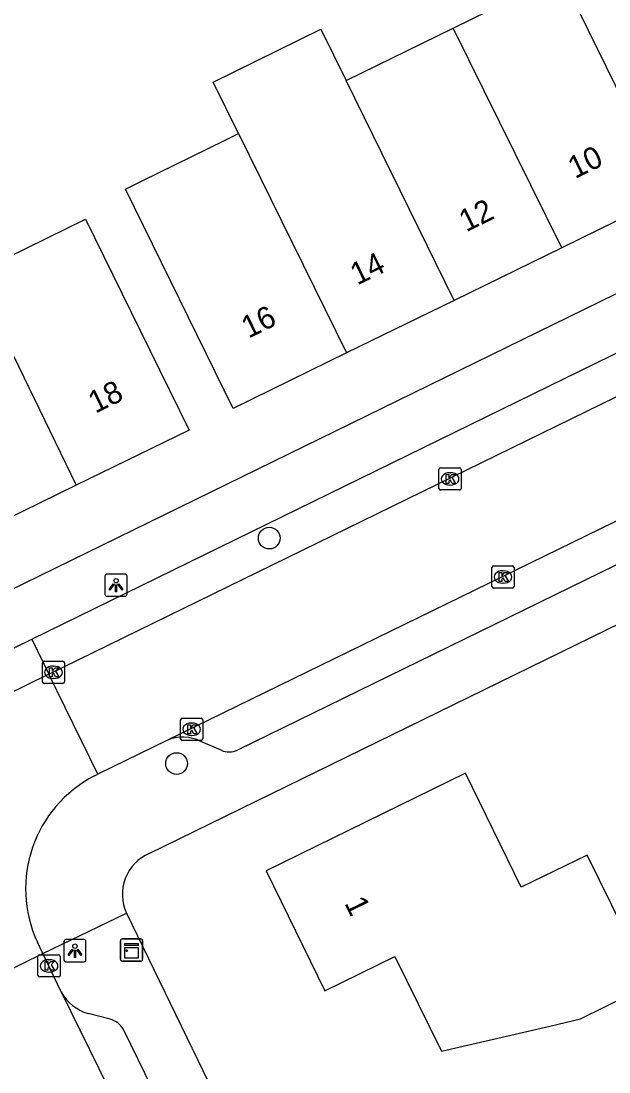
# Model space of a CAD drawing. Extents: x 160457 to 162082, y 388340 to 389736.
# Drawn here: x 161598.77 to 161625.27, y 388554.26 to 388601.65 of the extents above; entities that cross this region are included whole.
import ezdxf

# ---------------------------------------------------------------- set-up
doc = ezdxf.new("R2010")
doc.units = 0
for name, color, linetype in [('IMGEO_Boom', 7, 'Continuous'), ('IMGEO_Kast', 7, 'Continuous'), ('IMGEO_Kolk', 7, 'Continuous'), ('IMGEO_Lichtpunt', 7, 'Continuous'), ('IMGEO_Pand', 7, 'Continuous'), ('IMGEO_Pand_nummerreeks', 7, 'Continuous'), ('IMGEO_Parkeervlak_open', 7, 'Continuous'), ('IMGEO_Rijbaan_lokaal_open', 7, 'Continuous'), ('IMGEO_Voetpad_open', 7, 'Continuous')]:
    doc.layers.add(name, color=color, linetype=linetype)

msp = doc.modelspace()

# ---------------------------------------------------------------- linework, layer by layer
at = {"layer": 'IMGEO_Boom'}
for centre in [(161609.955, 388578.331), (161605.779, 388568.165)]:
    msp.add_circle(centre, 0.489, dxfattribs=at)
at = {"layer": 'IMGEO_Kast'}
for p, q in [((161603.324, 388560.257), (161604.165, 388560.257)), ((161604.165, 388560.257), (161603.324, 388560.257)), ((161603.249, 388559.332), (161603.249, 388560.173)), ((161603.249, 388560.173), (161603.249, 388559.332)), ((161604.249, 388560.182), (161604.249, 388559.341)), ((161604.249, 388559.341), (161604.249, 388560.182)), ((161604.174, 388559.257), (161603.333, 388559.257)), ((161603.333, 388559.257), (161604.174, 388559.257))]:
    msp.add_line(p, q, dxfattribs=at)
for points in [[(161603.444, 388560.047), (161604.044, 388560.047), (161604.044, 388559.962), (161603.444, 388559.962), (161603.444, 388560.047)], [(161603.444, 388559.872), (161604.044, 388559.872), (161604.044, 388559.383), (161603.444, 388559.383), (161603.444, 388559.872)]]:
    msp.add_lwpolyline(points, dxfattribs=at)
msp.add_circle((161603.528, 388559.721), 0.0377, dxfattribs=at)
for centre, start, end in [((161603.327, 388560.179), 92.4484, 184.2845), ((161603.327, 388560.179), 92.4484, 184.2845), ((161604.171, 388560.179), 2.4484, 94.2845), ((161604.171, 388560.179), 2.4484, 94.2845), ((161603.327, 388559.335), 182.4484, 274.2845), ((161603.327, 388559.335), 182.4484, 274.2845), ((161604.171, 388559.335), 272.4484, 4.2845), ((161604.171, 388559.335), 272.4484, 4.2845)]:
    msp.add_arc(centre, 0.0779, start, end, dxfattribs=at)
at = {"layer": 'IMGEO_Kolk'}
for p, q in [((161617.603, 388580.575), (161617.603, 388581.427)), ((161617.678, 388581.501), (161618.53, 388581.501)), ((161618.091, 388581.281), (161618.116, 388581.281)), ((161618.604, 388581.427), (161618.604, 388580.575)), ((161618.114, 388580.721), (161618.089, 388580.721)), ((161618.53, 388580.501), (161617.678, 388580.501)), ((161619.99, 388576.152), (161619.99, 388577.004)), ((161620.065, 388577.078), (161620.917, 388577.078)), ((161620.478, 388576.858), (161620.503, 388576.858)), ((161620.991, 388577.004), (161620.991, 388576.152)), ((161620.501, 388576.298), (161620.476, 388576.298)), ((161620.917, 388576.078), (161620.065, 388576.078)), ((161599.728, 388571.853), (161599.728, 388572.705)), ((161599.803, 388572.779), (161600.655, 388572.779)), ((161600.216, 388572.559), (161600.241, 388572.559)), ((161600.729, 388572.705), (161600.729, 388571.853)), ((161600.655, 388571.779), (161599.803, 388571.779)), ((161600.239, 388571.999), (161600.214, 388571.999)), ((161605.958, 388569.284), (161605.958, 388570.136)), ((161606.033, 388570.21), (161606.885, 388570.21)), ((161606.959, 388570.136), (161606.959, 388569.284)), ((161606.446, 388569.99), (161606.471, 388569.99)), ((161606.885, 388569.21), (161606.033, 388569.21)), ((161606.469, 388569.43), (161606.444, 388569.43)), ((161599.53, 388558.614), (161599.53, 388559.466)), ((161599.605, 388559.54), (161600.457, 388559.54)), ((161600.018, 388559.32), (161600.043, 388559.32)), ((161600.531, 388559.466), (161600.531, 388558.614)), ((161600.457, 388558.54), (161599.605, 388558.54)), ((161600.041, 388558.76), (161600.016, 388558.76))]:
    msp.add_line(p, q, dxfattribs=at)
for points in [[(161617.603, 388580.575), (161617.603, 388581.427)], [(161617.678, 388581.501), (161618.53, 388581.501)], [(161617.924, 388581.201), (161618.047, 388581.201), (161618.047, 388581.05), (161618.177, 388581.201), (161618.341, 388581.201), (161618.195, 388581.05), (161618.348, 388580.801), (161618.196, 388580.801), (161618.111, 388580.965), (161618.047, 388580.898), (161618.047, 388580.801), (161617.924, 388580.801), (161617.924, 388581.201)], [(161618.604, 388581.427), (161618.604, 388580.575)], [(161618.53, 388580.501), (161617.678, 388580.501)], [(161619.99, 388576.152), (161619.99, 388577.004)], [(161620.065, 388577.078), (161620.917, 388577.078)], [(161620.311, 388576.778), (161620.434, 388576.778), (161620.434, 388576.627), (161620.564, 388576.778), (161620.728, 388576.778), (161620.582, 388576.627), (161620.735, 388576.378), (161620.583, 388576.378), (161620.498, 388576.542), (161620.434, 388576.475), (161620.434, 388576.378), (161620.311, 388576.378), (161620.311, 388576.778)], [(161620.991, 388577.004), (161620.991, 388576.152)], [(161620.917, 388576.078), (161620.065, 388576.078)], [(161599.728, 388571.853), (161599.728, 388572.705)], [(161599.803, 388572.779), (161600.655, 388572.779)], [(161600.729, 388572.705), (161600.729, 388571.853)], [(161600.049, 388572.479), (161600.172, 388572.479), (161600.172, 388572.328), (161600.302, 388572.479), (161600.466, 388572.479), (161600.32, 388572.328), (161600.473, 388572.079), (161600.321, 388572.079), (161600.236, 388572.243), (161600.172, 388572.176), (161600.172, 388572.079), (161600.049, 388572.079), (161600.049, 388572.479)], [(161600.655, 388571.779), (161599.803, 388571.779)], [(161605.958, 388569.284), (161605.958, 388570.136)], [(161606.033, 388570.21), (161606.885, 388570.21)], [(161606.959, 388570.136), (161606.959, 388569.284)], [(161606.279, 388569.91), (161606.402, 388569.91), (161606.402, 388569.759), (161606.532, 388569.91), (161606.696, 388569.91), (161606.55, 388569.759), (161606.703, 388569.51), (161606.551, 388569.51), (161606.466, 388569.674), (161606.402, 388569.607), (161606.402, 388569.51), (161606.279, 388569.51), (161606.279, 388569.91)], [(161606.885, 388569.21), (161606.033, 388569.21)], [(161599.53, 388558.614), (161599.53, 388559.466)], [(161599.605, 388559.54), (161600.457, 388559.54)], [(161599.851, 388559.24), (161599.974, 388559.24), (161599.974, 388559.089), (161600.104, 388559.24), (161600.268, 388559.24), (161600.122, 388559.089), (161600.275, 388558.84), (161600.123, 388558.84), (161600.038, 388559.004), (161599.974, 388558.937), (161599.974, 388558.84), (161599.851, 388558.84), (161599.851, 388559.24)], [(161600.531, 388559.466), (161600.531, 388558.614)], [(161600.457, 388558.54), (161599.605, 388558.54)]]:
    msp.add_lwpolyline(points, dxfattribs=at)
for centre, start, end in [((161617.68, 388581.425), 91.552, 178.448), ((161617.68, 388581.425), 91.552, 178.448), ((161618.528, 388581.425), 1.552, 88.448), ((161618.528, 388581.425), 1.552, 88.448), ((161617.68, 388580.577), 181.552, 268.448), ((161617.68, 388580.577), 181.552, 268.448), ((161618.528, 388580.577), 271.552, 358.448), ((161618.528, 388580.577), 271.552, 358.448), ((161620.067, 388577.002), 91.552, 178.448), ((161620.067, 388577.002), 91.552, 178.448), ((161620.915, 388577.002), 1.552, 88.448), ((161620.915, 388577.002), 1.552, 88.448), ((161620.067, 388576.154), 181.552, 268.448), ((161620.067, 388576.154), 181.552, 268.448), ((161620.915, 388576.154), 271.552, 358.448), ((161620.915, 388576.154), 271.552, 358.448), ((161599.805, 388572.703), 91.552, 178.448), ((161599.805, 388572.703), 91.552, 178.448), ((161600.653, 388572.703), 1.552, 88.448), ((161600.653, 388572.703), 1.552, 88.448), ((161599.805, 388571.855), 181.552, 268.448), ((161599.805, 388571.855), 181.552, 268.448), ((161600.653, 388571.855), 271.552, 358.448), ((161600.653, 388571.855), 271.552, 358.448), ((161606.035, 388570.134), 91.552, 178.448), ((161606.035, 388570.134), 91.552, 178.448), ((161606.883, 388570.134), 1.552, 88.448), ((161606.883, 388570.134), 1.552, 88.448), ((161606.035, 388569.286), 181.552, 268.448), ((161606.035, 388569.286), 181.552, 268.448), ((161606.883, 388569.286), 271.552, 358.448), ((161606.883, 388569.286), 271.552, 358.448), ((161599.607, 388559.464), 91.552, 178.448), ((161599.607, 388559.464), 91.552, 178.448), ((161600.455, 388559.464), 1.552, 88.448), ((161600.455, 388559.464), 1.552, 88.448), ((161599.607, 388558.616), 181.552, 268.448), ((161599.607, 388558.616), 181.552, 268.448), ((161600.455, 388558.616), 271.552, 358.448), ((161600.455, 388558.616), 271.552, 358.448)]:
    msp.add_arc(centre, 0.0765, start, end, dxfattribs=at)
for centre, major_axis, ratio, start_param, end_param in [((161618.09, 388581.001), (-0.387, 0.002), 0.722429, 4.712389, 7.853982), ((161618.115, 388581.001), (-0.39, 0.002), 0.717154, 1.570796, 4.712389), ((161620.477, 388576.578), (-0.387, 0.002), 0.722429, 4.712389, 7.853982), ((161620.502, 388576.578), (-0.39, 0.002), 0.717154, 1.570796, 4.712389), ((161600.215, 388572.279), (-0.387, 0.002), 0.722429, 4.712389, 7.853982), ((161600.24, 388572.279), (-0.39, 0.002), 0.717154, 1.570796, 4.712389), ((161606.445, 388569.71), (-0.387, 0.002), 0.722429, 4.712389, 7.853982), ((161606.47, 388569.71), (-0.39, 0.002), 0.717154, 1.570796, 4.712389), ((161600.017, 388559.04), (-0.387, 0.002), 0.722429, 4.712389, 7.853982), ((161600.042, 388559.04), (-0.39, 0.002), 0.717154, 1.570796, 4.712389)]:
    msp.add_ellipse(centre, major_axis=major_axis, ratio=ratio, start_param=start_param, end_param=end_param, dxfattribs=at)
at = {"layer": 'IMGEO_Lichtpunt'}
for p, q in [((161602.55, 388576.611), (161602.55, 388575.804)), ((161602.55, 388576.611), (161602.55, 388575.804)), ((161603.452, 388576.706), (161602.644, 388576.706)), ((161603.452, 388576.706), (161602.644, 388576.706)), ((161603.546, 388575.804), (161603.546, 388576.611)), ((161603.546, 388575.804), (161603.546, 388576.611)), ((161602.644, 388575.71), (161603.452, 388575.71)), ((161602.644, 388575.71), (161603.452, 388575.71)), ((161601.6, 388560.226), (161600.792, 388560.226)), ((161601.6, 388560.226), (161600.792, 388560.226)), ((161600.698, 388560.131), (161600.698, 388559.324)), ((161600.698, 388560.131), (161600.698, 388559.324)), ((161601.694, 388559.324), (161601.694, 388560.131)), ((161601.694, 388559.324), (161601.694, 388560.131)), ((161600.792, 388559.23), (161601.6, 388559.23)), ((161600.792, 388559.23), (161601.6, 388559.23))]:
    msp.add_line(p, q, dxfattribs=at)
for points in [[(161602.924, 388576.275), (161602.963, 388576.247), (161602.775, 388575.985), (161602.737, 388576.012), (161602.924, 388576.275)], [(161603.026, 388576.227), (161603.073, 388576.227), (161603.073, 388575.905), (161603.026, 388575.905), (161603.026, 388576.227)], [(161603.136, 388576.247), (161603.174, 388576.274), (161603.361, 388576.012), (161603.322, 388575.984), (161603.136, 388576.247)], [(161601.072, 388559.795), (161601.111, 388559.767), (161600.923, 388559.505), (161600.885, 388559.532), (161601.072, 388559.795)], [(161601.174, 388559.747), (161601.221, 388559.747), (161601.221, 388559.425), (161601.174, 388559.425), (161601.174, 388559.747)], [(161601.284, 388559.767), (161601.322, 388559.794), (161601.509, 388559.532), (161601.47, 388559.504), (161601.284, 388559.767)]]:
    msp.add_lwpolyline(points, dxfattribs=at)
for centre in [(161603.049, 388576.409), (161601.197, 388559.929)]:
    msp.add_circle(centre, 0.0994, dxfattribs=at)
for centre, start, end in [((161602.644, 388576.611), 90, 180), ((161602.644, 388576.611), 90, 180), ((161603.452, 388576.611), 0, 90), ((161603.452, 388576.611), 0, 90), ((161602.644, 388575.804), 180, 270), ((161602.644, 388575.804), 180, 270), ((161603.452, 388575.804), 270, 0), ((161603.452, 388575.804), 270, 360), ((161600.792, 388560.131), 90, 180), ((161600.792, 388560.131), 90, 180), ((161601.6, 388560.131), 0, 90), ((161601.6, 388560.131), 0, 90), ((161600.792, 388559.324), 180, 270), ((161600.792, 388559.324), 180, 270), ((161601.6, 388559.324), 270, 0), ((161601.6, 388559.324), 270, 360)]:
    msp.add_arc(centre, 0.0946, start, end, dxfattribs=at)
at = {"layer": 'IMGEO_Pand'}
for points in [[(161618.241, 388601.335), (161623.113, 388603.732)], [(161623.113, 388603.732), (161627.984, 388593.794)], [(161608.569, 388596.575), (161607.427, 388598.895), (161612.279, 388601.282), (161613.418, 388598.962)], [(161613.418, 388598.962), (161618.241, 388601.335)], [(161623.136, 388591.423), (161618.241, 388601.335)], [(161618.289, 388589.052), (161613.418, 388598.962)], [(161613.44, 388586.68), (161608.33, 388584.18), (161603.472, 388594.071), (161604.221, 388594.439), (161607.96, 388596.276), (161608.569, 388596.575)], [(161608.569, 388596.575), (161613.44, 388586.68)], [(161627.984, 388593.794), (161623.136, 388591.423)], [(161597.689, 388588.045), (161598.345, 388588.363), (161597.281, 388590.562), (161601.669, 388592.716), (161604.136, 388587.689), (161606.34, 388583.2), (161601.252, 388580.712)], [(161623.136, 388591.423), (161618.289, 388589.052)], [(161618.289, 388589.052), (161613.44, 388586.68)], [(161597.689, 388588.045), (161601.252, 388580.712)], [(161601.252, 388580.712), (161596.404, 388578.342)], [(161626.497, 388559.555), (161624.279, 388564.036), (161621.305, 388562.585), (161618.798, 388567.724), (161609.813, 388563.322), (161612.463, 388557.913), (161615.608, 388559.469), (161617.724, 388555.191), (161622.594, 388556.325), (161623.985, 388556.649), (161627.158, 388558.219), (161626.497, 388559.555)]]:
    msp.add_lwpolyline(points, dxfattribs=at)
at = {"layer": 'IMGEO_Parkeervlak_open'}
msp.add_lwpolyline([(161599.248, 388573.77), (161600.022, 388572.189)], dxfattribs=at)
at = {"layer": 'IMGEO_Rijbaan_lokaal_open'}
for points in [[(161600.022, 388572.189), (161649.799, 388596.545)], [(161651.975, 388591.982), (161605.335, 388569.203)], [(161600.022, 388572.189), (161593.136, 388568.82), (161584.154, 388564.432)], [(161602.228, 388567.683), (161600.022, 388572.189)], [(161605.335, 388569.203), (161602.228, 388567.683)], [(161602.076, 388567.609), (161602.228, 388567.683)], [(161599.749, 388559.595), (161599.502, 388560.109)], [(161595.15, 388557.346), (161599.749, 388559.595)], [(161600.578, 388557.865), (161599.749, 388559.595)], [(161600.578, 388557.865), (161603.112, 388552.693), (161603.196, 388552.53)]]:
    msp.add_lwpolyline(points, dxfattribs=at)
msp.add_arc((161604.709, 388562.514), 5.735, 117.3275, 204.7881, dxfattribs=at)
at = {"layer": 'IMGEO_Voetpad_open'}
for points in [[(161573.229, 388563.742), (161591.879, 388572.856), (161648.726, 388600.68)], [(161599.248, 388573.77), (161646.568, 388596.931)], [(161650.032, 388589.079), (161608.526, 388568.773)], [(161604.547, 388564.115), (161654.641, 388588.619)], [(161583.38, 388566.01), (161592.343, 388570.391), (161599.248, 388573.77)], [(161607.784, 388568.763), (161606.877, 388569.162)], [(161599.749, 388559.595), (161603.514, 388561.416)], [(161603.514, 388561.416), (161607.459, 388553.306)], [(161602.778, 388556.634), (161601.795, 388556.892)], [(161604.698, 388553.491), (161603.381, 388556.171)]]:
    msp.add_lwpolyline(points, dxfattribs=at)
for centre, radius, start, end in [((161606.063, 388567.556), 1.8, 63.1112, 113.8427), ((161608.144, 388569.577), 0.89, 246.1404, 295.4039), ((161605.365, 388562.255), 2.032, 113.7334, 204.3794), ((161602.366, 388558.854), 2.043, 208.9408, 253.774), ((161602.573, 388555.742), 0.915, 27.9318, 77.0321)]:
    msp.add_arc(centre, radius, start, end, dxfattribs=at)

# ---------------------------------------------------------------- texts
at = {"layer": 'IMGEO_Pand_nummerreeks'}
for s, rotation, p in [('10', 26.0666, (161623.737, 388594.522)), ('12', 26.0666, (161618.825, 388592.119)), ('14', 26.0639, (161613.922, 388589.721)), ('16', 26.0639, (161609.016, 388587.321)), ('18', 26.0565, (161602.118, 388583.941)), ('1', 296.1014, (161613.33, 388561.871))]:
    msp.add_text(s, height=1, rotation=rotation, dxfattribs=at).set_placement(p)

doc.saveas('drawing.dxf')
